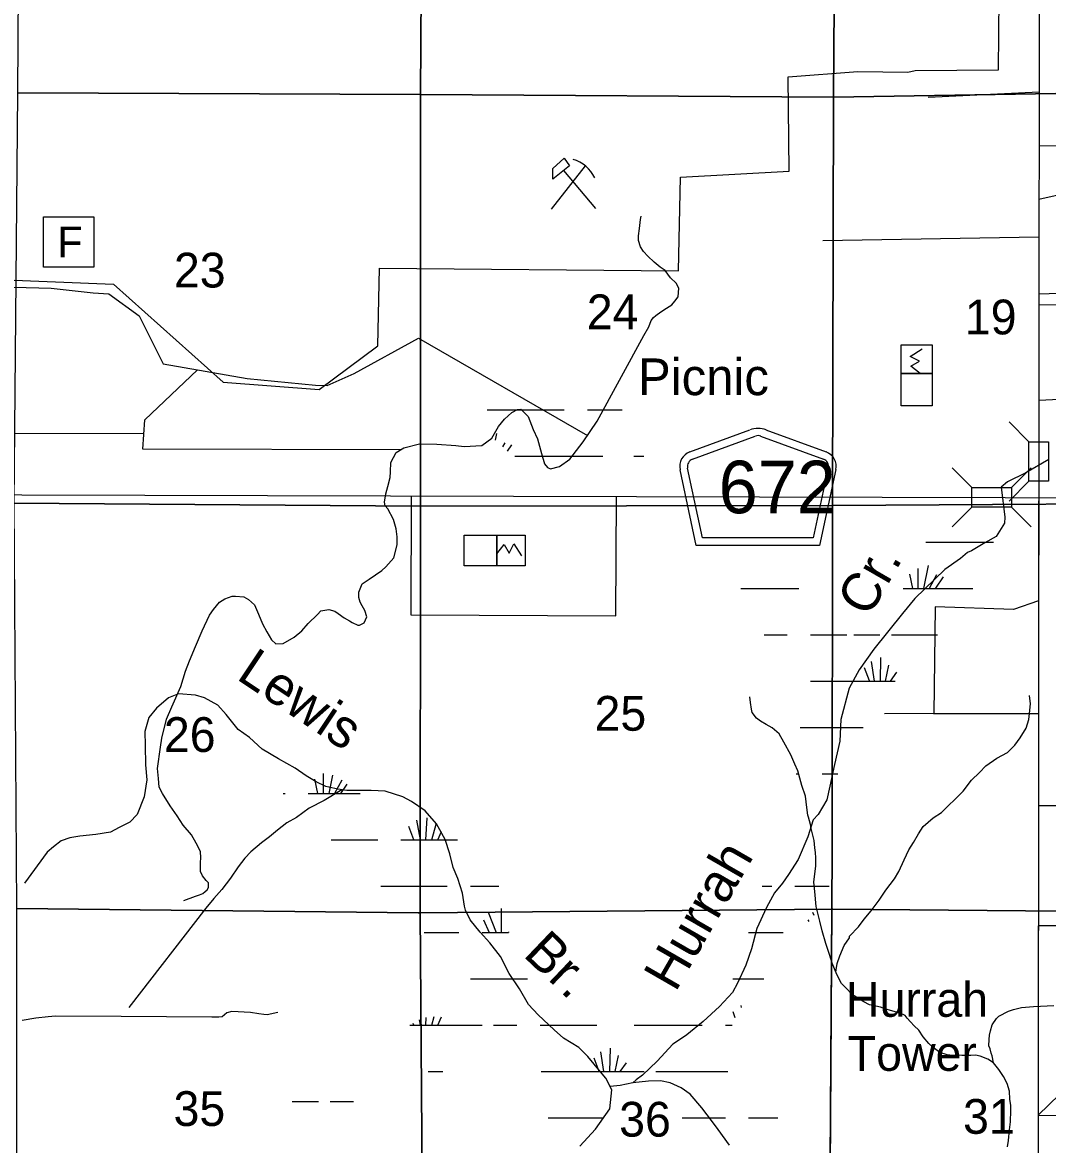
# Model space of a CAD drawing. Extents: x 380424 to 701066, y 1117407 to 1412949.
# Drawn here: x 595823 to 609096, y 1238139 to 1252669 of the extents above; entities that cross this region are included whole.
import ezdxf

# ---------------------------------------------------------------- set-up
doc = ezdxf.new("R2010")
doc.units = 0
for name, color, linetype in [('Bridges and Drawbridges County Highways', 7, 'Continuous'), ('Communities and Subdivisions Names without Post Office', 7, 'Continuous'), ('County Routes Highway Center Lines', 7, 'Continuous'), ('Culture', 7, 'Continuous'), ('Culture Text', 7, 'Continuous'), ('Lakes and Ponds Text', 7, 'Continuous'), ('Local Roads Improved', 7, 'Continuous'), ('Local Roads Paved', 7, 'Continuous'), ('Narrow Canals', 7, 'Continuous'), ('Narrow River Creek and Branch and Slough', 7, 'Continuous'), ('Roadshields County Roads', 7, 'Continuous'), ('Section Lines', 7, 'Continuous'), ('Section Numbers', 7, 'Continuous'), ('State Park', 7, 'Continuous'), ('Strip Mining Area', 7, 'Continuous'), ('Swamps', 7, 'Continuous'), ('Township  and Range lines', 7, 'Continuous')]:
    doc.layers.add(name, color=color, linetype=linetype)

msp = doc.modelspace()

# ---------------------------------------------------------------- linework, layer by layer
at = {"layer": 'Bridges and Drawbridges County Highways'}
for p, q in [((608854, 1247240), (608598, 1247496)), ((608116, 1246648), (607860, 1246904)), ((608628, 1246648), (608884, 1246904)), ((608854, 1246728), (608598, 1246472)), ((608116, 1246392), (607860, 1246136)), ((608628, 1246392), (608884, 1246136))]:
    msp.add_line(p, q, dxfattribs=at)
for points in [[(609110, 1247240), (609110, 1246728), (608854, 1246728), (608854, 1247240)], [(608116, 1246648), (608628, 1246648), (608628, 1246392), (608116, 1246392)]]:
    msp.add_lwpolyline(points, close=True, dxfattribs=at)
at = {"layer": 'County Routes Highway Center Lines'}
for points in [[(609082, 1282791), (609001, 1267651), (608943, 1204448), (608786, 1203273)], [(570343, 1246622), (610138, 1246513), (610138, 1246513), (611862, 1246508)]]:
    msp.add_lwpolyline(points, dxfattribs=at)
at = {"layer": 'Culture'}
for p, q in [((602673, 1250252), (603111, 1250812)), ((602830, 1250753), (603243, 1250261)), ((607201, 1248123), (607201, 1248494)), ((607201, 1248494), (607601, 1248494)), ((607601, 1248494), (607601, 1248123)), ((607601, 1248123), (607201, 1248123)), ((601963, 1246032), (602334, 1246032)), ((601963, 1245632), (601963, 1246032)), ((602334, 1246032), (602334, 1245632)), ((602334, 1245632), (601963, 1245632))]:
    msp.add_line(p, q, dxfattribs=at)
for points in [[(602836, 1250913), (602906, 1250813), (602690, 1250641), (602690, 1250776)], [(596095, 1250151), (596745, 1250151), (596745, 1249501), (596095, 1249501)], [(607201, 1248123), (607601, 1248123), (607601, 1247704), (607201, 1247704)], [(601963, 1246032), (601963, 1245632), (601544, 1245632), (601544, 1246032)]]:
    msp.add_lwpolyline(points, close=True, dxfattribs=at)
for points in [[(607445, 1248123), (607324, 1248217), (607436, 1248285), (607315, 1248344), (607471, 1248444)], [(601964, 1245788), (602058, 1245908), (602125, 1245797), (602184, 1245917), (602284, 1245761)]]:
    msp.add_lwpolyline(points, dxfattribs=at)
msp.add_arc((602840, 1250479), 431, 24.5418, 74.8307, dxfattribs=at)
at = {"layer": 'Local Roads Improved'}
msp.add_lwpolyline([(599131, 1239848), (598993, 1239821), (598949, 1239824), (598882, 1239834), (598777, 1239848), (598535, 1239861), (598471, 1239844), (598407, 1239794), (598366, 1239787), (598275, 1239787), (597100, 1239797), (596251, 1239801), (596157, 1239794), (595998, 1239774), (595820, 1239747)], dxfattribs=at)
at = {"layer": 'Local Roads Paved'}
for points in [[(608986, 1251766), (607550, 1251697)], [(608985, 1249889), (606184, 1249842)], [(608984, 1249014), (610175, 1249020)], [(600856, 1246538), (600850, 1244998), (603506, 1244987), (603513, 1246531)], [(608979, 1243722), (606984, 1243715)], [(608974, 1238514), (610102, 1238518)]]:
    msp.add_lwpolyline(points, dxfattribs=at)
at = {"layer": 'Narrow Canals'}
for points in [[(582293, 1242548), (582325, 1249018), (590610, 1249133), (592762, 1249175), (595381, 1249249), (596195, 1249230), (596738, 1249168), (596943, 1249157), (597332, 1248872), (597645, 1248248), (598731, 1248057), (599616, 1247972), (599768, 1247970), (600116, 1248124), (600952, 1248579), (603138, 1247321)], [(600719, 1247135), (597381, 1247144), (597407, 1247523), (598090, 1248170)], [(593691, 1247357), (597395, 1247345)], [(599956, 1242734), (599731, 1242593), (599537, 1242494), (599369, 1242373), (599248, 1242304), (599127, 1242210), (599022, 1242126), (598916, 1242047), (598780, 1241931), (598701, 1241847), (598617, 1241736), (598517, 1241589), (598406, 1241442), (598301, 1241326), (598196, 1241200), (597198, 1239913)]]:
    msp.add_lwpolyline(points, dxfattribs=at)
at = {"layer": 'Narrow River Creek and Branch and Slough'}
for points in [[(597912, 1241298), (598063, 1241354), (598116, 1241375), (598158, 1241391), (598190, 1241418), (598216, 1241439), (598232, 1241470), (598232, 1241528), (598201, 1241560), (598153, 1241618), (598127, 1241676), (598127, 1241792), (598132, 1241850), (598127, 1241934), (598074, 1242040), (598011, 1242151), (597905, 1242277), (597826, 1242398), (597736, 1242525), (597636, 1242683), (597594, 1242768), (597584, 1242878), (597573, 1243010), (597610, 1243284), (597626, 1243400), (597689, 1243648), (597758, 1243806), (597874, 1244070), (597932, 1244270), (597984, 1244402), (598063, 1244587), (598148, 1244792), (598243, 1244993), (598295, 1245067), (598375, 1245161), (598443, 1245204), (598538, 1245241), (598580, 1245241), (598691, 1245230), (598749, 1245198), (598828, 1245130), (598881, 1245009), (598933, 1244882), (598986, 1244777), (599049, 1244676), (599102, 1244624), (599197, 1244629), (599339, 1244708), (599440, 1244792), (599524, 1244887), (599645, 1245003), (599687, 1245051), (599788, 1245067), (599867, 1245045), (599909, 1245014), (599988, 1244961), (600057, 1244919), (600093, 1244898), (600167, 1244866), (600188, 1244866), (600246, 1244893), (600283, 1244972), (600257, 1245056), (600220, 1245114), (600194, 1245161), (600178, 1245225), (600178, 1245293), (600220, 1245399), (600310, 1245462), (600478, 1245573), (600526, 1245620), (600631, 1245736), (600673, 1245905), (600673, 1246010), (600663, 1246111), (600626, 1246232), (600552, 1246369), (600521, 1246411), (600510, 1246459), (600526, 1246564), (600552, 1246659), (600584, 1246775), (600589, 1246849), (600594, 1246970), (600663, 1247102), (600763, 1247160), (600963, 1247213), (601190, 1247207), (601433, 1247192), (601543, 1247176), (601770, 1247192), (601902, 1247286), (601986, 1247439), (602066, 1247534), (602160, 1247619), (602234, 1247656), (602276, 1247661), (602371, 1247566), (602435, 1247397), (602493, 1247276), (602545, 1247086), (602582, 1246954), (602619, 1246907), (602661, 1246891), (602777, 1246917), (602909, 1247012), (603083, 1247239), (603262, 1247508), (603869, 1248615), (603932, 1248726), (603964, 1248810), (603995, 1248847), (604022, 1248874), (604090, 1248921), (604164, 1248969), (604233, 1249011), (604270, 1249058), (604312, 1249116), (604322, 1249227), (604285, 1249295), (604212, 1249364), (604143, 1249459), (604080, 1249501), (604001, 1249564), (603922, 1249643), (603864, 1249701), (603827, 1249765), (603800, 1249844), (603800, 1249907), (603811, 1250002), (603827, 1250118), (603832, 1250160)], [(609111, 1247008), (608816, 1246836), (608576, 1246720), (608496, 1246652), (608541, 1246265), (608538, 1246184), (608432, 1246011), (608285, 1245932), (608112, 1245827), (608059, 1245806), (607970, 1245727), (607765, 1245585), (607376, 1245212), (607218, 1245017), (606845, 1244555), (606655, 1244286), (606529, 1244050), (606419, 1243645), (606408, 1243361), (606335, 1243061), (606277, 1242778), (606240, 1242604), (606124, 1242415), (606061, 1242346), (605993, 1242126), (605867, 1241831), (605741, 1241637), (605662, 1241526), (605562, 1241400), (605457, 1241211), (605331, 1240937), (605262, 1240675), (605189, 1240464), (605083, 1240228), (605015, 1240107), (604847, 1239928), (604637, 1239733), (604426, 1239560), (604316, 1239486), (604242, 1239439), (604043, 1239218), (603853, 1239039), (603769, 1238976), (603727, 1238940)], [(603038, 1238119), (603243, 1238340), (603427, 1238603), (603454, 1238850), (603375, 1238997), (603306, 1239081), (603143, 1239281), (603028, 1239397), (602828, 1239518), (602707, 1239623), (602502, 1239818), (602376, 1239954), (602260, 1240154), (602124, 1240354), (602013, 1240575), (601876, 1240753), (601750, 1240890), (601619, 1241048), (601561, 1241174), (601545, 1241227), (601519, 1241395), (601461, 1241584), (601398, 1241726), (601356, 1241905), (601298, 1242089), (601182, 1242294), (601035, 1242462), (600862, 1242583), (600746, 1242641), (600520, 1242714), (600336, 1242725), (600194, 1242725), (600021, 1242725), (599905, 1242741), (599752, 1242777), (599626, 1242835), (599495, 1242914), (599353, 1243014), (599137, 1243135), (598927, 1243261), (598764, 1243408), (598617, 1243514), (598459, 1243708), (598354, 1243829), (598180, 1243924), (598065, 1243960), (597844, 1243976), (597712, 1243924), (597560, 1243792), (597460, 1243671), (597408, 1243487), (597413, 1243308), (597418, 1243056), (597434, 1242862), (597397, 1242641), (597308, 1242415), (597213, 1242315), (597076, 1242246), (596961, 1242183), (596771, 1242152), (596566, 1242131), (596435, 1242110), (596325, 1242073), (596225, 1241994), (596141, 1241926), (595848, 1241523)], [(608577, 1238112), (608588, 1238191), (608604, 1238328), (608614, 1238433), (608620, 1238581), (608620, 1238644), (608609, 1238729), (608604, 1238829), (608572, 1238929), (608525, 1239019), (608467, 1239113), (608398, 1239198), (608324, 1239245), (608224, 1239282), (608161, 1239298), (608103, 1239293), (607987, 1239293), (607908, 1239298), (607871, 1239293), (607797, 1239303), (607702, 1239330), (607613, 1239398), (607560, 1239446), (607486, 1239535), (607428, 1239620), (607370, 1239678), (607323, 1239730), (607280, 1239778), (607254, 1239809), (607228, 1239825), (607138, 1239852), (607001, 1239894), (606932, 1239920), (606790, 1239947), (606716, 1239989), (606648, 1240031), (606569, 1240078), (606479, 1240173), (606426, 1240226), (606368, 1240342), (606305, 1240490), (606273, 1240600), (606226, 1240743), (606178, 1240906), (606147, 1241033), (606099, 1241223), (606083, 1241418), (606068, 1241539), (606094, 1241750), (606094, 1241850), (606089, 1241919), (606083, 1241982), (606073, 1242077), (606036, 1242230), (606025, 1242282), (605999, 1242377), (605994, 1242404), (605978, 1242504), (605962, 1242652), (605915, 1242789), (605862, 1242978), (605825, 1243063), (605772, 1243184), (605683, 1243348), (605619, 1243458), (605530, 1243537), (605451, 1243580), (605377, 1243622), (605329, 1243659), (605271, 1243733), (605261, 1243775), (605250, 1243864), (605240, 1243938)], [(606355, 1240372), (606358, 1240400), (606373, 1240484), (606405, 1240585), (606463, 1240716), (606532, 1240817), (606532, 1240838), (606648, 1240959), (606721, 1241059), (606811, 1241165), (606917, 1241302), (607001, 1241434), (607112, 1241581), (607170, 1241676), (607238, 1241824), (607301, 1241956), (607359, 1242050), (607423, 1242161), (607486, 1242256), (607613, 1242372), (607723, 1242441), (607813, 1242530), (607897, 1242609), (608003, 1242715), (608113, 1242857), (608214, 1242957), (608298, 1243042), (608440, 1243142), (608577, 1243216), (608672, 1243311), (608741, 1243406), (608820, 1243532), (608852, 1243643), (608867, 1243759), (608873, 1243849), (608867, 1243917), (608862, 1243954)], [(608398, 1239198), (608377, 1239287), (608367, 1239324), (608351, 1239377), (608335, 1239419), (608340, 1239498), (608345, 1239556), (608356, 1239614), (608377, 1239688), (608435, 1239773), (608467, 1239804), (608588, 1239867), (608657, 1239889), (608757, 1239915), (608915, 1239926), (609005, 1239931), (609179, 1239941)], [(604978, 1238130), (604831, 1238335), (604758, 1238435), (604621, 1238614), (604468, 1238792), (604353, 1238876), (604211, 1238940), (604085, 1238966), (603927, 1238961), (603727, 1238940), (603564, 1238903), (603431, 1238893)]]:
    msp.add_lwpolyline(points, dxfattribs=at)
at = {"layer": 'Roadshields County Roads'}
for p, q in [((604464, 1247108), (605243, 1247394)), ((605450, 1247394), (606228, 1247108)), ((604498, 1247014), (605312, 1247313)), ((605381, 1247313), (606194, 1247014)), ((604548, 1245896), (604337, 1246878)), ((604629, 1245996), (604435, 1246899)), ((606257, 1246900), (606063, 1245996)), ((606355, 1246879), (606144, 1245896)), ((606063, 1245996), (604629, 1245996)), ((606144, 1245896), (604548, 1245896))]:
    msp.add_line(p, q, dxfattribs=at)
for centre, radius, start, end in [((605347, 1247113), 300, 69.8275, 110.1735), ((605347, 1247219), 100, 69.8275, 110.1735), ((604533, 1246920), 200, 110.1735, 192.1004), ((606159, 1246921), 200, 347.9006, 69.8275), ((604533, 1246920), 100, 110.1735, 192.1004), ((606159, 1246921), 100, 347.9006, 69.8275)]:
    msp.add_arc(centre, radius, start, end, dxfattribs=at)
at = {"layer": 'Section Lines'}
for points in [[(601012, 1257115), (600977, 1251735), (595762, 1251759), (595797, 1257128)], [(606362, 1257099), (606323, 1251702), (600977, 1251735), (601012, 1257115)], [(611804, 1257204), (611818, 1251793), (606323, 1251702), (606362, 1257099)], [(600977, 1251735), (600977, 1246405), (595717, 1246443), (595762, 1251759)], [(606323, 1251702), (606312, 1246412), (600977, 1246405), (600977, 1251735)], [(611818, 1251793), (611839, 1246449), (606312, 1246412), (606323, 1251702)], [(600977, 1246405), (600973, 1241138), (600945, 1241138), (595751, 1241196), (595717, 1246443)], [(606312, 1246412), (606306, 1241959), (606303, 1241186), (600973, 1241138), (600977, 1246405)], [(611839, 1246449), (611818, 1241141), (611806, 1241141), (606315, 1241186), (606303, 1241186), (606306, 1241959), (606312, 1246412)], [(600973, 1241138), (601012, 1235963), (598364, 1235974), (595748, 1236005), (595751, 1241196), (600945, 1241138)], [(606303, 1241186), (606269, 1235943), (601012, 1235963), (600973, 1241138)], [(611818, 1241141), (611827, 1235930), (608989, 1235932), (606269, 1235943), (606303, 1241186), (606315, 1241186), (611806, 1241141)]]:
    msp.add_lwpolyline(points, close=True, dxfattribs=at)
at = {"layer": 'State Park'}
for points in [[(608995, 1261092), (608986, 1251074), (609680, 1251067)], [(609311, 1250450), (608985, 1250378), (608984, 1249157), (610340, 1249199)], [(610326, 1247837), (608983, 1247772), (608980, 1245180), (608657, 1245068), (607641, 1245102), (607624, 1243717), (608979, 1243722), (608978, 1242530), (610298, 1242528)], [(610218, 1240972), (608976, 1240973), (608974, 1238518), (610341, 1239844)]]:
    msp.add_lwpolyline(points, dxfattribs=at)
at = {"layer": 'Strip Mining Area'}
for p, q in [((608462, 1252056), (608472, 1253495)), ((605736, 1251966), (606638, 1252035)), ((606638, 1252035), (607286, 1252024)), ((607286, 1252024), (607381, 1252045)), ((607381, 1252045), (608462, 1252056)), ((605752, 1250743), (605736, 1251966)), ((604345, 1250664), (605752, 1250743)), ((604319, 1249452), (604345, 1250664)), ((600423, 1248482), (600444, 1249489)), ((600444, 1249489), (604319, 1249452)), ((594551, 1249378), (597002, 1249278)), ((597002, 1249278), (598420, 1248013)), ((599664, 1247918), (600423, 1248482)), ((598420, 1248013), (599664, 1247918))]:
    msp.add_line(p, q, dxfattribs=at)
at = {"layer": 'Swamps'}
for p, q in [((603137, 1247652), (603587, 1247652)), ((607550, 1245636), (607491, 1245341)), ((607308, 1245527), (607345, 1245341)), ((607417, 1245599), (607417, 1245341)), ((607659, 1245515), (607565, 1245340)), ((607743, 1245491), (607644, 1245342)), ((605126, 1245341), (605876, 1245341)), ((605426, 1244741), (605726, 1244741)), ((606626, 1244741), (606926, 1244741)), ((606792, 1244142), (606726, 1244314)), ((606854, 1244141), (606815, 1244394)), ((606932, 1244141), (606938, 1244444)), ((606999, 1244140), (607042, 1244346)), ((606026, 1244141), (606626, 1244141)), ((599606, 1242871), (599644, 1242685)), ((599715, 1242944), (599715, 1242685)), ((600975, 1242085), (600928, 1242340)), ((601122, 1242086), (601181, 1242289)), ((600890, 1242085), (600824, 1242257)), ((601199, 1242085), (601248, 1242194)), ((601854, 1241148), (601957, 1240885)), ((602023, 1241196), (602023, 1240885)), ((601793, 1241051), (601864, 1240885)), ((601024, 1240885), (601474, 1240885)), ((605224, 1240885), (605674, 1240885)), ((601199, 1239685), (601248, 1239794)), ((601924, 1239685), (602224, 1239685)), ((602524, 1239685), (603124, 1239685)), ((603430, 1239085), (603436, 1239389)), ((603290, 1239086), (603224, 1239259)), ((603352, 1239085), (603313, 1239339)), ((603497, 1239085), (603540, 1239291)), ((603124, 1239085), (603874, 1239085)), ((603560, 1239085), (603643, 1239199)), ((599807, 1238698), (600107, 1238698))]:
    msp.add_line(p, q, dxfattribs=at)
for points in [[(601838, 1247652), (602837, 1247652)], [(601961, 1247346), (601944, 1247261)], [(602069, 1247226), (602040, 1247172)], [(602154, 1247201), (602098, 1247118)], [(602199, 1247052), (603337, 1247052)], [(603737, 1247052), (603868, 1247052)], [(607520, 1245941), (608396, 1245941)], [(607226, 1245341), (608128, 1245341)], [(606026, 1244741), (606497, 1244741)], [(606586, 1244741), (606626, 1244741)], [(607076, 1244741), (607669, 1244741)], [(607062, 1244140), (607145, 1244254)], [(606626, 1244141), (607122, 1244141)], [(605894, 1243541), (606626, 1243541)], [(606626, 1243541), (606710, 1243541)], [(599836, 1242922), (599789, 1242685)], [(605842, 1242941), (605876, 1242941)], [(606176, 1242941), (606381, 1242941)], [(599956, 1242858), (599863, 1242685)], [(600023, 1242807), (599942, 1242686)], [(599199, 1242685), (599224, 1242685)], [(599524, 1242685), (600197, 1242685)], [(601046, 1242085), (601061, 1242370)], [(599818, 1242085), (600424, 1242085)], [(600724, 1242085), (601454, 1242085)], [(600465, 1241485), (601324, 1241485)], [(601624, 1241485), (601991, 1241485)], [(605401, 1241485), (605524, 1241485)], [(605824, 1241485), (606267, 1241485)], [(606054, 1241148), (606069, 1241110)], [(605993, 1241051), (606004, 1241027)], [(601774, 1240885), (602117, 1240885)], [(602116, 1240892), (602114, 1240885)], [(601624, 1240285), (602360, 1240285)], [(605021, 1240285), (605424, 1240285)], [(605053, 1239780), (605024, 1239857)], [(605133, 1239914), (605128, 1239940)], [(600840, 1239685), (601774, 1239685)], [(600890, 1239685), (600881, 1239708)], [(600975, 1239685), (600962, 1239753)], [(601046, 1239685), (601051, 1239785)], [(601122, 1239686), (601155, 1239799)], [(603124, 1239685), (603260, 1239685)], [(603742, 1239685), (604624, 1239685)], [(604924, 1239685), (605014, 1239685)], [(601074, 1239085), (601266, 1239085)], [(602538, 1239085), (603124, 1239085)], [(604024, 1239085), (604954, 1239085)], [(599315, 1238698), (599657, 1238698)], [(602629, 1238485), (603124, 1238485)], [(603124, 1238485), (603343, 1238485)], [(604365, 1238485), (604924, 1238485)], [(605224, 1238485), (605605, 1238485)]]:
    msp.add_lwpolyline(points, dxfattribs=at)
at = {"layer": 'Township  and Range lines'}
for p, q in [((606362, 1257099), (606323, 1251702)), ((606323, 1251702), (606312, 1246412)), ((606312, 1246412), (606306, 1241959)), ((606306, 1241959), (606303, 1241186)), ((606303, 1241186), (606269, 1235943))]:
    msp.add_line(p, q, dxfattribs=at)

# ---------------------------------------------------------------- texts
at = {"layer": 'Communities and Subdivisions Names without Post Office'}
msp.add_text('Picnic', height=475, rotation=0.0004, dxfattribs=at).set_placement((603793, 1247843))
at = {"layer": 'Culture'}
msp.add_text('F', height=400, dxfattribs=at).set_placement((596274, 1249626))
at = {"layer": 'Culture Text'}
for s, p in [('Hurrah', (606486, 1239794)), ('Tower', (606509, 1239094))]:
    msp.add_text(s, height=450, rotation=0.0003, dxfattribs=at).set_placement(p)
at = {"layer": 'Lakes and Ponds Text'}
for s, rotation, p in [('Cr.', 60.0547, (606780, 1244952)), ('Lewis', 326.3098, (598578, 1244175)), ('Hurrah', 60.0546, (604278, 1240102)), ('Br.', 316.3099, (602293, 1240588))]:
    msp.add_text(s, height=500, rotation=rotation, dxfattribs=at).set_placement(p)
at = {"layer": 'Roadshields County Roads'}
msp.add_text('672', height=680, rotation=0.0005, dxfattribs=at).set_placement((604837, 1246314))
at = {"layer": 'Section Numbers'}
for s, rotation, p in [('23', 0.0004, (597784, 1249237)), ('24', 0.0004, (603130, 1248697)), ('19', 0.0004, (608025, 1248630)), ('25', 0.0004, (603230, 1243498)), ('26', 0.0004, (597654, 1243223)), ('35', 0.0003, (597779, 1238380)), ('36', 0.0003, (603549, 1238242)), ('31', 0.0003, (608002, 1238279))]:
    msp.add_text(s, height=450, rotation=rotation, dxfattribs=at).set_placement(p)

doc.saveas('drawing.dxf')
